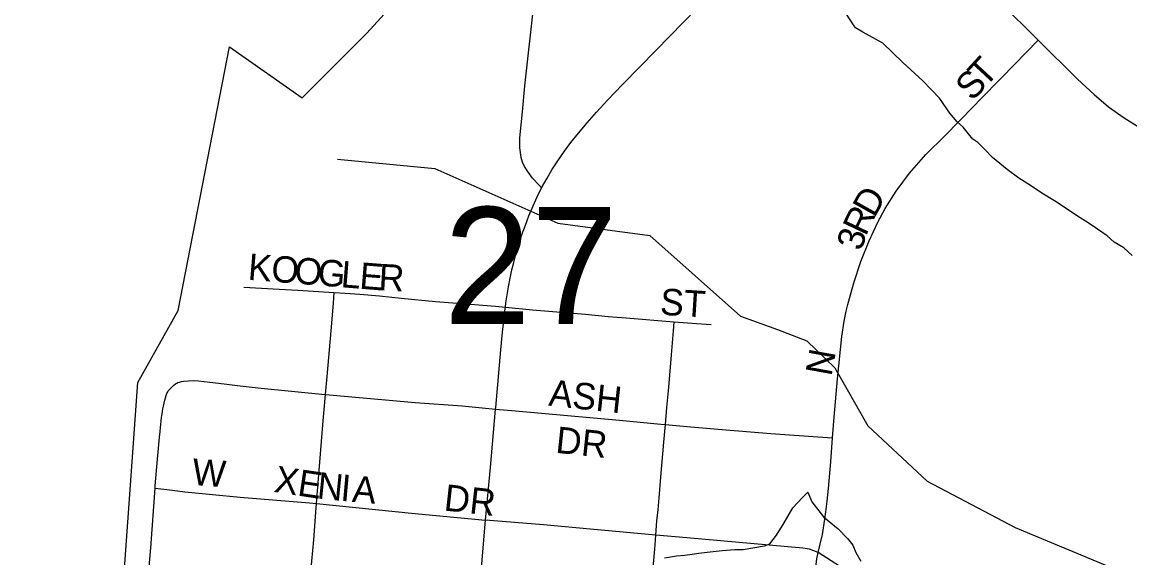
# Model space of a CAD drawing. Extents: x 1410790 to 1770854, y 448063 to 770588.
# Drawn here: x 1538656 to 1540748, y 668370 to 669381 of the extents above; entities that cross this region are included whole.
import ezdxf

# ---------------------------------------------------------------- set-up
doc = ezdxf.new("R2010")
doc.units = 0
for name, color, linetype in [('GM_X_City_Street', 7, 'Continuous'), ('GM_X_City_Street_Text', 7, 'Continuous'), ('GM_X_Corporation', 7, 'Continuous'), ('GM_X_Minor_River', 7, 'Continuous'), ('GM_X_Section_Text', 7, 'Continuous'), ('GM_X_State_Route', 7, 'Continuous')]:
    doc.layers.add(name, color=color, linetype=linetype)

msp = doc.modelspace()

# ---------------------------------------------------------------- linework, layer by layer
at = {"layer": 'GM_X_City_Street'}
for points in [[(1540218.6, 669702.1), (1540247.6, 669671.2), (1540280.9, 669635.7), (1540349.9, 669566.5), (1540415.7, 669503.1), (1540453.3, 669466.1), (1540502.8, 669418.9), (1540574.9, 669347.3)], [(1539637.2, 669068.3), (1539632.1, 669073.9), (1539620.1, 669086.7), (1539612.2, 669097.3), (1539604.9, 669108.7), (1539601.1, 669116.7), (1539598.5, 669125.5), (1539596, 669144.1), (1539596.3, 669163.2), (1539601.2, 669212.1), (1539605.7, 669260.9), (1539622.2, 669407.6)], [(1540186.9, 668596.1), (1540189.8, 668635.1), (1540196, 668707.5), (1540204, 668787.7), (1540208.9, 668816.4), (1540212.7, 668835.5), (1540215.7, 668848.1), (1540227, 668888.9), (1540240.4, 668929.1), (1540256, 668968.4), (1540272.3, 669003.9), (1540286.2, 669029.6), (1540307.1, 669062.4), (1540332, 669096.5), (1540363.1, 669131.7), (1540398.7, 669166.6), (1540454.3, 669223.4), (1540465.6, 669235.1), (1540506.4, 669277.2), (1540574.9, 669347.3)], [(1540574.9, 669347.3), (1540649.6, 669273.5), (1540680.6, 669244.5), (1540708.1, 669221.6), (1540737.2, 669200.8), (1540767.6, 669181.7), (1540793.2, 669167.5), (1540825.4, 669151.8), (1540852.4, 669140.4), (1540886.6, 669127.5), (1540912.2, 669119.6), (1540933.1, 669114.7), (1540961.7, 669108.1), (1541035.6, 669093.8), (1541151.9, 669073.2), (1541323, 669043), (1541410.4, 669028.3), (1541474.9, 669019.1), (1541534.4, 669012.9)], [(1539074.6, 668880.6), (1539141.8, 668877.4), (1539176.5, 668875.1), (1539205.9, 668873.3), (1539235.2, 668871.5), (1539245.5, 668870.9)], [(1539229.2, 668678.4), (1539232.3, 668712), (1539239.7, 668798.4), (1539243.9, 668850.7), (1539245.5, 668870.9)], [(1539245.5, 668870.9), (1539265.9, 668869.7), (1539293.9, 668867.5), (1539330.9, 668864.3), (1539354.3, 668862), (1539371.7, 668860.1), (1539436.9, 668853.7), (1539510.4, 668848.1), (1539550.1, 668844.9), (1539568.8, 668843.1)], [(1539568.8, 668843.1), (1539619.8, 668838), (1539720.4, 668829.6), (1539763.1, 668825.5), (1539796.7, 668822.8), (1539887.2, 668815.5), (1539887.5, 668815.5)], [(1539870.9, 668621.4), (1539873.8, 668653.6), (1539876.6, 668685), (1539880, 668722.2), (1539882.3, 668753.1), (1539886.1, 668798.4), (1539887.5, 668815.5)], [(1539887.5, 668815.5), (1539929.6, 668812.4), (1539957.6, 668810.6)], [(1538940, 668693.5), (1538942.7, 668695.7), (1538945.9, 668698), (1538948.5, 668699.7), (1538950.4, 668700.7), (1538953.5, 668701.7), (1538956.9, 668702.6), (1538960.6, 668703.1), (1538970.2, 668704), (1538979.9, 668704.3), (1538988.9, 668703.9), (1539000.1, 668702.9), (1539037.5, 668698.5), (1539067.6, 668694.5), (1539107.6, 668690.2), (1539228.6, 668678.4), (1539229.2, 668678.4)], [(1538907.2, 668501), (1538907.6, 668505.5), (1538911.8, 668556.2), (1538915.5, 668597.5), (1538916.5, 668608.3), (1538917.3, 668615.6), (1538918, 668621.7), (1538918.8, 668627.9), (1538919.5, 668634.4), (1538920.1, 668638.7), (1538920.6, 668641.6), (1538921.1, 668645.9), (1538922, 668651.1), (1538923, 668656.2), (1538925.6, 668667.4), (1538928, 668676.4), (1538929.4, 668679.8), (1538931.1, 668683.2), (1538932.8, 668685.7), (1538934.9, 668688.2), (1538937.3, 668690.8), (1538940, 668693.5)], [(1539212, 668472), (1539224.7, 668628.4), (1539229.2, 668678.4)], [(1539229.2, 668678.4), (1539307.1, 668671.1), (1539398.7, 668663.3), (1539487, 668656.6), (1539550.3, 668650.6)], [(1539550.3, 668650.6), (1539587.9, 668647.1), (1539784.1, 668629.4), (1539862.3, 668622.2), (1539870.9, 668621.4)], [(1539853, 668412.5), (1539855.1, 668439.2), (1539857.1, 668460.6), (1539859, 668483), (1539862.3, 668522.2), (1539867.9, 668588.3), (1539870.9, 668621.4)], [(1539870.9, 668621.4), (1539918.2, 668617.1), (1539985.7, 668611.3), (1540070.1, 668604.5), (1540158.9, 668598.1), (1540186.9, 668596.1)], [(1540159.6, 668379.9), (1540163.5, 668395.3), (1540167.7, 668413.7), (1540172.2, 668442.8), (1540174.3, 668456.2), (1540176.7, 668476.8), (1540179, 668500.5), (1540183.6, 668551.1), (1540186.9, 668596.1)], [(1538890.1, 668288.5), (1538899.2, 668388.2), (1538907.2, 668501)], [(1538907.2, 668501), (1538940.3, 668497.2), (1538963.2, 668494.6), (1539067.9, 668484.5), (1539198.8, 668473.3), (1539212, 668472)], [(1539193.8, 668262.6), (1539206.9, 668403.7), (1539210.7, 668455.8), (1539212, 668472)], [(1539212, 668472), (1539391.6, 668454.3), (1539531.1, 668440.6)], [(1539835.6, 668203.8), (1539836.1, 668209.6), (1539840.4, 668255.8), (1539844.2, 668300.5), (1539848, 668351.1), (1539850.9, 668386.3), (1539853, 668412.5)], [(1540136, 668172.3), (1540136.3, 668176.3), (1540141.2, 668235), (1540145, 668277.4), (1540146.5, 668291.2), (1540149.6, 668316), (1540152.1, 668332.4), (1540154.2, 668346.3), (1540157.3, 668367.5), (1540159.6, 668379.9)]]:
    msp.add_lwpolyline(points, dxfattribs=at)
at = {"layer": 'GM_X_Corporation'}
msp.add_lwpolyline([(1538523.3, 666901.1), (1538744.4, 666880.8), (1538874.3, 668700.6), (1538950.7, 668836.5), (1539047.9, 669334.6), (1539184.8, 669238.8), (1539306.9, 669360.4), (1539561.7, 669640)], dxfattribs=at)
at = {"layer": 'GM_X_Minor_River'}
for points in [[(1540752.6, 668941), (1540736.8, 668955.4), (1540718.9, 668965.7), (1540705.1, 668977.9), (1540687.2, 668990.3), (1540669.4, 669002.6), (1540649.5, 669014.9), (1540627.7, 669029.3), (1540605.9, 669043.7), (1540582.1, 669058.2), (1540560.3, 669072.6), (1540538.4, 669087), (1540516.7, 669103.4), (1540488.9, 669125.9), (1540473.2, 669142.2), (1540461.3, 669154.4), (1540451.4, 669160.6), (1540443.6, 669170.8), (1540433.7, 669182.9), (1540421.9, 669193.2), (1540408.1, 669209.4), (1540388.5, 669237.8), (1540357, 669270.4), (1540319.4, 669305.2), (1540281.9, 669341.9), (1540244.2, 669362.5), (1540230.3, 669370.8), (1540202.8, 669411.4)], [(1539251.8, 669122.5), (1539435.7, 669104.8), (1539668, 669001.8), (1539841.7, 668978.3), (1540013, 668826.4), (1540082.6, 668800.9), (1540138.2, 668779.8), (1540191.3, 668728.6), (1540253.2, 668619), (1540365.2, 668514.5), (1540531.7, 668426.9), (1540885.3, 668279.3), (1541065.2, 668261.7), (1541413.6, 668158.4), (1541521.6, 668150.2), (1541764.1, 668055), (1541823.8, 668035.8), (1542004.3, 667945.9), (1542514.7, 667630.7), (1542705.6, 667560.6), (1542890.9, 667512.7), (1543404.3, 667444.2)], [(1539869.6, 668369.4), (1539891.7, 668373.1), (1539907.8, 668374.8), (1539921.8, 668376.6), (1539933.9, 668378.4), (1539949.9, 668380.2), (1539978.1, 668383.7), (1540002.1, 668385.3), (1540018.2, 668385.1), (1540058.4, 668392.5), (1540068.5, 668396.3), (1540080.7, 668412.2), (1540095.2, 668436), (1540111.6, 668463.8), (1540130, 668483.6), (1540140.2, 668493.5), (1540147.9, 668475.3), (1540169.5, 668446.8), (1540197.2, 668424.3), (1540214.9, 668406), (1540224.8, 668393.8), (1540230.6, 668379.6), (1540240.3, 668363.4)]]:
    msp.add_lwpolyline(points, dxfattribs=at)
at = {"layer": 'GM_X_State_Route'}
for points in [[(1539531.1, 668440.6), (1539540.8, 668540.1), (1539550.3, 668650.6), (1539550.6, 668653.4), (1539560.3, 668762.3), (1539563.6, 668796.1), (1539566.2, 668821.9), (1539568, 668836.4), (1539568.8, 668843.1), (1539569.8, 668851.2), (1539572.1, 668866.1), (1539574.4, 668881.2), (1539577.6, 668897.7), (1539580.9, 668913.5), (1539584.6, 668927.6), (1539588.5, 668943.2), (1539593.9, 668961.1), (1539599.5, 668978.5), (1539606.5, 668997.7), (1539613.2, 669015.8), (1539621.2, 669034.6), (1539629, 669051.5), (1539637.2, 669068.2), (1539637.2, 669068.3), (1539647.6, 669087), (1539656.7, 669102.3), (1539667.8, 669119.3), (1539680.5, 669137.6), (1539692.5, 669154.4), (1539706.6, 669171.7), (1539723.4, 669191.5), (1539741.1, 669211.6), (1539761.8, 669234.2), (1539790.5, 669264.3), (1539853.3, 669328.6), (1539930.6, 669407.2)], [(1539387.9, 666814.7), (1539396.5, 666910.4), (1539405.3, 667013.3), (1539412.8, 667099.6), (1539424.4, 667226.3), (1539443.1, 667433.5), (1539458.6, 667605.9), (1539460.2, 667623), (1539474.1, 667775.3), (1539478.8, 667831), (1539492.7, 667995.3), (1539497.2, 668045), (1539508, 668165.3), (1539513.8, 668232), (1539522.6, 668335.5), (1539531.1, 668440.6)], [(1540608.2, 668116.5), (1540575.5, 668129), (1540554.2, 668138.2), (1540527.8, 668151.8), (1540505.9, 668163.4), (1540468.1, 668186.1), (1540440.6, 668203.2), (1540423.8, 668213.3), (1540385.3, 668238), (1540338.5, 668267.3), (1540288.5, 668298.7), (1540275, 668307.4), (1540224.7, 668337.9), (1540159.6, 668379.9), (1540142.9, 668385.7), (1540130.3, 668388.1), (1539911.7, 668407.2), (1539853, 668412.5), (1539735.6, 668423.2), (1539641.1, 668431.8), (1539531.1, 668440.6)]]:
    msp.add_lwpolyline(points, dxfattribs=at)

# ---------------------------------------------------------------- texts
at = {"layer": 'GM_X_City_Street_Text'}
for s, rotation, p in [('T', 47.2613, (1540474.7, 669256.5)), ('S', 47.4157, (1540450.9, 669230.6)), ('D', 60.8435, (1540265.8, 669010.5)), ('R', 64.6082, (1540249.2, 668975.5)), ('3', 74.1082, (1540241.6, 668947.9)), ('K', 355.4487, (1539081.4, 668894.9)), ('O', 355.449, (1539125.3, 668891.4)), ('O', 355.449, (1539169.1, 668887.9)), ('G', 355.449, (1539213, 668884.4)), ('L', 355.4326, (1539256.9, 668880.9)), ('E', 355.455, (1539292, 668878.1)), ('R', 356.8912, (1539328.4, 668875.2)), ('ST', 356.4258, (1539860, 668828.9)), ('N', 79.6925, (1540184.6, 668711.2)), ('ASH', 353.8878, (1539649.2, 668657.2)), ('DR', 353.994, (1539662.3, 668568.2)), ('W', 355.6039, (1538975.8, 668507.6)), ('X', 351.091, (1539130.5, 668494.4)), ('E', 351.5906, (1539174.5, 668487.5)), ('N', 354.158, (1539211.7, 668482)), ('I', 354.9453, (1539256.2, 668477.5)), ('A', 354.9697, (1539278.2, 668475.5)), ('DR', 353.6518, (1539451.3, 668459.2))]:
    msp.add_text(s, height=50, rotation=rotation, dxfattribs=at).set_placement(p)
at = {"layer": 'GM_X_Section_Text'}
msp.add_text('27', height=221, rotation=0, dxfattribs=at).set_placement((1539452.5, 668811))

doc.saveas('drawing.dxf')
